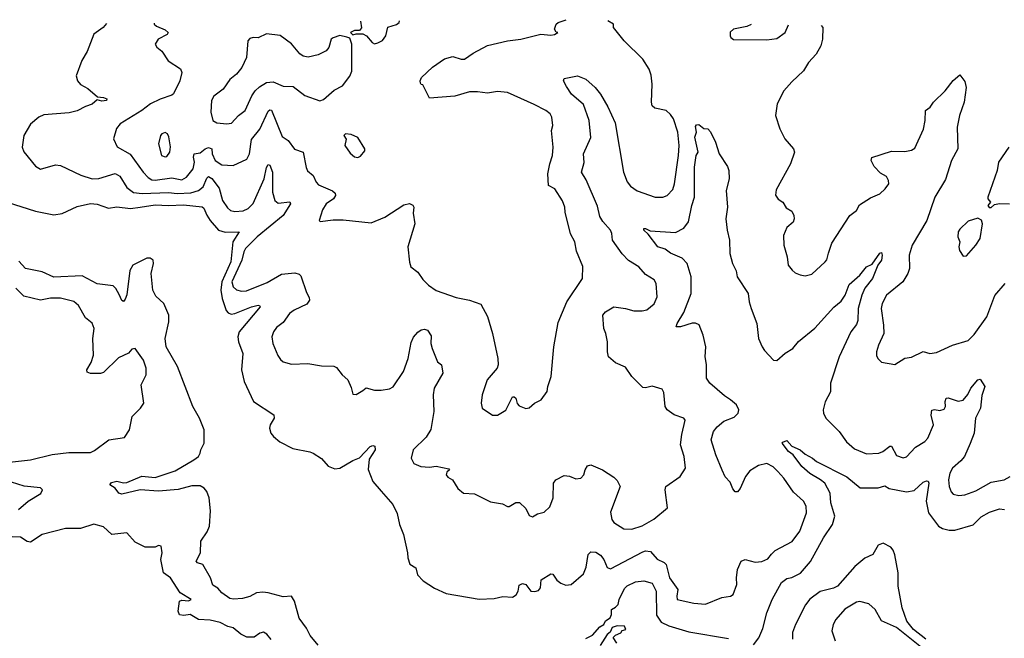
# Model space of a CAD drawing. Extents: x 2057697 to 2160550, y 827490 to 1016834.
# Tile 443 of 509: x 2093270 to 2099193, y 1012721 to 1016442. Entities that reach past the tile are written whole.
import ezdxf

# ---------------------------------------------------------------- set-up
doc = ezdxf.new("R2010")
doc.units = 0

msp = doc.modelspace()

# ---------------------------------------------------------------- linework, layer by layer
at = {"layer": '0CON20XD'}
for points in [[(2093792.1, 1016418.9), (2093772, 1016395), (2093716, 1016355), (2093675, 1016251.2), (2093643.8, 1016196.2), (2093610.6, 1016105), (2093617.1, 1016075), (2093635, 1016052.9), (2093679.1, 1016029.1), (2093738.3, 1015978.3), (2093775, 1015974), (2093793.3, 1015965), (2093792.5, 1015955), (2093765, 1015952.2), (2093735, 1015960), (2093705, 1015932.9), (2093665, 1015920.8), (2093615, 1015894.6), (2093567.9, 1015882.1), (2093415, 1015870.7), (2093384.4, 1015855.6), (2093335, 1015814), (2093295.2, 1015745), (2093284.3, 1015674.3), (2093295, 1015647.1), (2093365, 1015560), (2093395, 1015542), (2093485, 1015568.1), (2093515, 1015565.6), (2093636.9, 1015506.9), (2093705.4, 1015485.4), (2093745, 1015487.5), (2093845, 1015516.4), (2093871.5, 1015501.5), (2093915, 1015432.7), (2093955, 1015401.8), (2094006.1, 1015396.1), (2094165, 1015402.7), (2094216.8, 1015396.8), (2094298.8, 1015401.2), (2094346.3, 1015413.7), (2094373.8, 1015436.2), (2094395, 1015488.6), (2094405, 1015499.6), (2094425, 1015486.1), (2094469.3, 1015429.3), (2094489.3, 1015355), (2094519.5, 1015309.5), (2094538, 1015295), (2094565, 1015287.3), (2094615, 1015292.7), (2094645, 1015305.5), (2094675, 1015335.7), (2094740.7, 1015485), (2094755, 1015553.3), (2094765, 1015571.2), (2094775, 1015566), (2094791.1, 1015525), (2094790.3, 1015405), (2094804.6, 1015355), (2094825, 1015337.9), (2094895, 1015346.9), (2094900, 1015335), (2094855.9, 1015264.1), (2094699.5, 1015135), (2094628.8, 1015065), (2094617.7, 1015045), (2094605.5, 1014995), (2094546.7, 1014865), (2094553.2, 1014835), (2094575, 1014816.1), (2094605, 1014808.7), (2094635, 1014810.9), (2094758, 1014862), (2094845, 1014910.4), (2094925, 1014919.5), (2094951.1, 1014911.1), (2094960.9, 1014900.9), (2094995, 1014802), (2095011.4, 1014771.4), (2095012.9, 1014755), (2094998.3, 1014731.7), (2094921.9, 1014695), (2094893.3, 1014675), (2094855, 1014620), (2094815, 1014590), (2094797.5, 1014565), (2094787.5, 1014535), (2094792.5, 1014495), (2094822.1, 1014422.1), (2094837.9, 1014397.9), (2094855, 1014384), (2094905, 1014369.2), (2095004.1, 1014374.1), (2095085, 1014360.8), (2095158.8, 1014358.8), (2095175, 1014350), (2095210, 1014305), (2095243.3, 1014275), (2095265, 1014230), (2095275, 1014190), (2095295, 1014187.5), (2095335, 1014212.5), (2095355, 1014227.5), (2095405, 1014213.3), (2095443.6, 1014213.6), (2095495, 1014222.5), (2095516.1, 1014233.9), (2095579.1, 1014325), (2095607.3, 1014405), (2095625, 1014500), (2095638.3, 1014531.7), (2095665, 1014562.5), (2095685, 1014575.7), (2095705, 1014580), (2095723.9, 1014573.9), (2095745, 1014540), (2095744.2, 1014495), (2095752, 1014465), (2095783.8, 1014383.8), (2095806.7, 1014365), (2095815.8, 1014315.8), (2095763.1, 1014225), (2095757.1, 1014185), (2095760.6, 1014085), (2095742.3, 1013977.7), (2095715, 1013930.6), (2095637.5, 1013855), (2095624.3, 1013805), (2095641.5, 1013771.5), (2095682.5, 1013755), (2095735, 1013750), (2095775, 1013756.2), (2095850.7, 1013740.7), (2095856.2, 1013735), (2095839.6, 1013720.4), (2095835.5, 1013705), (2095845, 1013690.5), (2095874.3, 1013674.3), (2095905, 1013622.5), (2095940, 1013595), (2096005, 1013590), (2096102.3, 1013542.3), (2096175, 1013530), (2096205, 1013513.3), (2096215, 1013513.3), (2096255, 1013538), (2096277.7, 1013537.7), (2096315, 1013502), (2096335, 1013458.8), (2096355, 1013452), (2096385, 1013468.8), (2096425, 1013478.8), (2096458.6, 1013511.4), (2096480, 1013565), (2096481.9, 1013655), (2096495, 1013674), (2096545, 1013700.8), (2096576.8, 1013696.8), (2096615, 1013681.2), (2096645.9, 1013684.1), (2096663.8, 1013705), (2096671.2, 1013735), (2096685, 1013757.5), (2096705, 1013764), (2096776.2, 1013735), (2096845, 1013690.8), (2096865, 1013671.2), (2096882.9, 1013635), (2096825, 1013480), (2096831.2, 1013435), (2096845, 1013416.7), (2096905, 1013380), (2096951.7, 1013378.3), (2097015, 1013397.5), (2097085, 1013438), (2097166.7, 1013505), (2097153.1, 1013615), (2097157.5, 1013635), (2097243.8, 1013695), (2097276.2, 1013745), (2097266.9, 1013815), (2097246, 1013885), (2097252.9, 1013947.1), (2097273.6, 1014033.6), (2097265.8, 1014045.8), (2097206.7, 1014065), (2097164.4, 1014094.4), (2097152.9, 1014115), (2097145, 1014200), (2097135, 1014220), (2097075, 1014236.7), (2097035, 1014226.9), (2097019.1, 1014229.1), (2096953.5, 1014295), (2096915, 1014351.4), (2096855, 1014378.6), (2096812.5, 1014415), (2096805.8, 1014445), (2096805.8, 1014505), (2096796.9, 1014555), (2096783.1, 1014585), (2096777.5, 1014665), (2096794, 1014685), (2096844.5, 1014715.5), (2096915, 1014705.7), (2096965, 1014691.4), (2097015, 1014690), (2097043.1, 1014696.9), (2097065, 1014714), (2097086.3, 1014733.7), (2097104.3, 1014775), (2097098.8, 1014855), (2097086.8, 1014876.8), (2097035, 1014909.2), (2096993.8, 1014955), (2096933, 1014993), (2096893.7, 1015033.7), (2096835.9, 1015115.9), (2096832.9, 1015155), (2096824.6, 1015175), (2096777.7, 1015227.7), (2096759.2, 1015259.2), (2096745, 1015320.8), (2096678.5, 1015478.5), (2096650.6, 1015525), (2096666.4, 1015583.6), (2096662.5, 1015635), (2096705, 1015732.5), (2096696.7, 1015835), (2096661.6, 1015931.6), (2096588.9, 1015995), (2096560.2, 1016040.2), (2096541.1, 1016075), (2096545, 1016089.2), (2096625, 1016103.8), (2096675, 1016083.8), (2096732, 1016035), (2096763.1, 1015995), (2096808.3, 1015918.3), (2096851.8, 1015821.8), (2096902.5, 1015525), (2096925, 1015467.5), (2096945, 1015441.1), (2096985, 1015413.3), (2097092.5, 1015375), (2097140, 1015375), (2097165, 1015384.3), (2097199.2, 1015420.8), (2097209.6, 1015455), (2097234, 1015625), (2097237.8, 1015685), (2097229.6, 1015765), (2097203.2, 1015845), (2097185, 1015872.5), (2097159.2, 1015895), (2097090.8, 1015910.8), (2097075, 1015923.8), (2097070.9, 1015945), (2097075.4, 1016055), (2097068.9, 1016108.9), (2097057.3, 1016145), (2097018.7, 1016205), (2096906.7, 1016315), (2096842, 1016395), (2096842.5, 1016415), (2096808.5, 1016434.4)], [(2094078, 1016421.5), (2094078, 1016415), (2094092.2, 1016402.2), (2094145, 1016381.9), (2094164, 1016365), (2094157, 1016353), (2094102, 1016325), (2094084.2, 1016294.2), (2094095, 1016276.7), (2094125, 1016252), (2094163.6, 1016195), (2094236.5, 1016146.5), (2094244.4, 1016125), (2094233.1, 1016075), (2094195, 1015996.7), (2094185, 1015988), (2094115, 1015963.8), (2094057.1, 1015935), (2094005, 1015895.4), (2093873.6, 1015816.4), (2093852.7, 1015787.3), (2093834.4, 1015724.4), (2093856.4, 1015676.4), (2093935, 1015633.5), (2094012.3, 1015525), (2094042.5, 1015492.5), (2094065, 1015479.2), (2094085.8, 1015475.8), (2094185, 1015490.2), (2094245, 1015479.6), (2094272.5, 1015495), (2094312.7, 1015545), (2094322.1, 1015585), (2094316.2, 1015615), (2094319.1, 1015635), (2094355, 1015641.5), (2094385, 1015665.7), (2094405, 1015672.6), (2094425, 1015666), (2094426.8, 1015635), (2094445, 1015595.5), (2094485, 1015569.6), (2094554.5, 1015565.5), (2094637.1, 1015602.9), (2094652.3, 1015635), (2094665, 1015721.9), (2094715, 1015784.4), (2094765, 1015891.4), (2094775, 1015900), (2094785, 1015897.5), (2094849.7, 1015739.7), (2094885.6, 1015715), (2094922.6, 1015662.6), (2094975, 1015644.6), (2094992.7, 1015552.7), (2095001.9, 1015531.9), (2095035.5, 1015505), (2095053.3, 1015465), (2095068.3, 1015448.3), (2095152, 1015412), (2095167.8, 1015397.8), (2095168.8, 1015385), (2095157.5, 1015365), (2095114.4, 1015335), (2095091.1, 1015298.9), (2095072.5, 1015235), (2095078.3, 1015228.3), (2095155, 1015238.6), (2095215, 1015237.3), (2095385, 1015219.4), (2095466.8, 1015253.2), (2095581.4, 1015328.6), (2095615, 1015335.6), (2095635, 1015326), (2095640.8, 1015315), (2095637.3, 1015277.3), (2095646.7, 1015215), (2095605.7, 1015075), (2095614.1, 1014984.1), (2095623.8, 1014955), (2095665, 1014923.3), (2095695, 1014880), (2095730, 1014845), (2095775, 1014812.5), (2095895, 1014770.6), (2095975, 1014754), (2096045, 1014730), (2096085, 1014656.9), (2096113.9, 1014555), (2096146.2, 1014405), (2096148.6, 1014365), (2096142, 1014345), (2096082, 1014275), (2096053.1, 1014185), (2096045.8, 1014135), (2096051.2, 1014105), (2096115, 1014062.5), (2096145, 1014062.5), (2096195, 1014092.5), (2096235, 1014173.3), (2096245, 1014173.8), (2096253.8, 1014165), (2096263.4, 1014133.4), (2096275, 1014118.8), (2096315, 1014102.5), (2096335, 1014107.5), (2096367.5, 1014135), (2096407.5, 1014155), (2096442.5, 1014205), (2096446.7, 1014235), (2096468, 1014295), (2096483.1, 1014475), (2096509.3, 1014620.7), (2096561.9, 1014745), (2096655.4, 1014884.6), (2096656.9, 1014956.9), (2096619.8, 1015049.8), (2096608.9, 1015105), (2096583.1, 1015153.1), (2096550.5, 1015285), (2096548.5, 1015315), (2096535, 1015353.3), (2096490, 1015425), (2096451.8, 1015445), (2096447.5, 1015515), (2096458.6, 1015575), (2096475.5, 1015624.5), (2096478.6, 1015675), (2096470, 1015775), (2096478, 1015805), (2096471.2, 1015855), (2096461.2, 1015875), (2096435.5, 1015895.5), (2096365, 1015932.7), (2096204.6, 1016004.6), (2096145, 1016009.6), (2096085, 1015999.1), (2096025, 1016008.8), (2095975, 1016007.9), (2095888, 1015982), (2095735, 1015970), (2095703.6, 1016033.6), (2095695, 1016050), (2095685, 1016052.5), (2095680.7, 1016060.7), (2095678.8, 1016075), (2095686.2, 1016095), (2095752.7, 1016157.3), (2095825, 1016205.8), (2095875, 1016220.8), (2095925, 1016204.3), (2095945, 1016204), (2095998.8, 1016241.2), (2096085, 1016286.7), (2096205, 1016315.6), (2096285, 1016324.5), (2096405, 1016354.4), (2096465, 1016348.6), (2096487.3, 1016352.7), (2096507.5, 1016365), (2096497.5, 1016367.5), (2096486.7, 1016385), (2096498, 1016415), (2096510, 1016425), (2096557, 1016442)], [(2095320.9, 1016432.6), (2095327, 1016393), (2095315, 1016377.5), (2095285, 1016377.5), (2095260, 1016365), (2095275, 1016350), (2095295, 1016357.5), (2095335, 1016357.5), (2095355.9, 1016345.9), (2095390, 1016305), (2095405, 1016297.5), (2095425, 1016302.5), (2095453, 1016317), (2095473.3, 1016345), (2095485, 1016397.5), (2095537.3, 1016412.7), (2095552.5, 1016425), (2095555.7, 1016434.7)], [(2097670.6, 1016413.4), (2097645, 1016401.8), (2097563.8, 1016385), (2097545, 1016367.5), (2097543.3, 1016345), (2097547.5, 1016335), (2097565, 1016323.3), (2097765, 1016320), (2097825, 1016329.2), (2097874.3, 1016365.7), (2097895.1, 1016410.1)], [(2094516.1, 1015816.1), (2094545, 1015820), (2094586, 1015865), (2094626, 1015895), (2094666.9, 1015985), (2094686.1, 1016013.9), (2094712.2, 1016037.8), (2094755, 1016063.8), (2094795, 1016067.9), (2094855, 1016042.2), (2094915, 1016040), (2094985, 1015986.7), (2095075, 1015953.8), (2095097.3, 1015962.7), (2095161.4, 1016018.6), (2095212.5, 1016045), (2095257, 1016103), (2095268.3, 1016131.7), (2095267.5, 1016295), (2095255, 1016330), (2095237, 1016337), (2095195, 1016347.5), (2095155, 1016333.3), (2095143.8, 1016325), (2095128.8, 1016275), (2095113.3, 1016255), (2095065, 1016230), (2095005, 1016216.2), (2094975, 1016223.3), (2094955, 1016237.5), (2094905, 1016296.7), (2094837.7, 1016347.7), (2094755, 1016357.4), (2094705, 1016332.2), (2094674.6, 1016335.4), (2094655, 1016329.2), (2094642.5, 1016315), (2094634, 1016215), (2094606.2, 1016155), (2094575, 1016113.8), (2094535, 1016082.5), (2094493.3, 1016025), (2094437, 1015983), (2094423.9, 1015956.1), (2094420, 1015885), (2094432, 1015835), (2094455, 1015821.9), (2094516.1, 1015816.1)], [(2098091.9, 1016407.2), (2098101.1, 1016395), (2098099.6, 1016325), (2098090.4, 1016285), (2098060.9, 1016235), (2098016.2, 1016185), (2097986.1, 1016133.9), (2097915, 1016068.5), (2097867.3, 1016015), (2097826.9, 1015935), (2097817.5, 1015865), (2097842.5, 1015785), (2097872, 1015725), (2097925.8, 1015665), (2097930.6, 1015645), (2097908, 1015575), (2097820.5, 1015419.5), (2097816.4, 1015386.4), (2097832.3, 1015362.3), (2097860, 1015345), (2097880.3, 1015310.3), (2097915, 1015290), (2097928, 1015265), (2097930, 1015245), (2097922.5, 1015225), (2097885, 1015191.2), (2097864.1, 1015144.1), (2097866.2, 1015085), (2097888, 1015015), (2097893.3, 1014965), (2097917.5, 1014935), (2097935, 1014918.8), (2097965, 1014906.7), (2097995, 1014901.2), (2098035, 1014911.2), (2098116.2, 1014985), (2098125, 1014997.5), (2098135, 1015037.5), (2098155, 1015098.8), (2098264.2, 1015265), (2098304.4, 1015295), (2098322.1, 1015327.9), (2098389.2, 1015370.8), (2098443.9, 1015395), (2098477.1, 1015425), (2098498.1, 1015455), (2098497.5, 1015475), (2098485, 1015498), (2098448.4, 1015518.4), (2098409.6, 1015559.6), (2098392.5, 1015595), (2098397, 1015613), (2098515, 1015651.2), (2098595, 1015650), (2098635, 1015656.5), (2098655, 1015670), (2098707, 1015783), (2098717.1, 1015835), (2098720, 1015895), (2098747.5, 1015915), (2098766.7, 1015945), (2098838, 1016015), (2098885, 1016076.2), (2098925, 1016110), (2098955, 1016070), (2098963.8, 1016035), (2098951.1, 1015945), (2098924.4, 1015865), (2098910.4, 1015795), (2098914.5, 1015665), (2098876.5, 1015595), (2098839.2, 1015480.7), (2098775, 1015374.4), (2098726.5, 1015233.5), (2098639.5, 1015085), (2098621.5, 1015025), (2098622.9, 1014945), (2098613.3, 1014915), (2098583.8, 1014865), (2098485, 1014785.5), (2098457.8, 1014735), (2098453.2, 1014705), (2098467.3, 1014605), (2098468.2, 1014555), (2098435.7, 1014485), (2098424.2, 1014445), (2098425, 1014422.5), (2098433.2, 1014403.2), (2098455, 1014382), (2098535, 1014368.8), (2098595, 1014406), (2098635, 1014412.9), (2098705, 1014446.7), (2098745, 1014434), (2098785, 1014439.2), (2098882.5, 1014485), (2098975, 1014512.5), (2099012.4, 1014547.6), (2099088.6, 1014655), (2099137.2, 1014782.8), (2099199.2, 1014855)], [(2093193.8, 1015343.8), (2093365, 1015289.6), (2093475, 1015268.9), (2093525, 1015276.9), (2093615, 1015318.5), (2093695, 1015335.5), (2093735, 1015332.2), (2093805, 1015309.2), (2093855, 1015317.3), (2093937.3, 1015307.3), (2093995.2, 1015314.8), (2094085, 1015328.9), (2094165, 1015324.8), (2094255, 1015328.9), (2094366.9, 1015316.9), (2094378.6, 1015308.6), (2094395, 1015265.5), (2094416.2, 1015235), (2094465, 1015176.8), (2094505, 1015164), (2094591.2, 1015165), (2094552.3, 1015105), (2094539.5, 1014985), (2094485.5, 1014865), (2094479.8, 1014815), (2094487.1, 1014765), (2094512.4, 1014692.4), (2094525, 1014678.2), (2094541.6, 1014671.6), (2094565, 1014674.2), (2094665, 1014715.3), (2094705, 1014724), (2094713.3, 1014723.3), (2094716, 1014715), (2094591.2, 1014565), (2094581.5, 1014535), (2094586.9, 1014505), (2094611.3, 1014435), (2094604.5, 1014335), (2094620, 1014265), (2094676.9, 1014145), (2094798.6, 1014065), (2094800, 1014045), (2094776.4, 1014005), (2094772.9, 1013985), (2094780.9, 1013955), (2094795.8, 1013935.8), (2094835, 1013903.8), (2094912.7, 1013862.7), (2095015, 1013843.3), (2095035, 1013834.4), (2095085, 1013802.5), (2095126.2, 1013756.2), (2095165, 1013740), (2095195.4, 1013744.6), (2095275, 1013790.8), (2095314, 1013806), (2095377.5, 1013875), (2095395, 1013880), (2095406.5, 1013876.5), (2095409.1, 1013855), (2095371.9, 1013798.1), (2095366.4, 1013736.4), (2095394.6, 1013664.6), (2095445.4, 1013605.4), (2095515, 1013526.7), (2095541.7, 1013471.7), (2095554.4, 1013405), (2095578.1, 1013345), (2095602.9, 1013235), (2095604.4, 1013205), (2095617.9, 1013167.9), (2095653.8, 1013145), (2095662.7, 1013102.7), (2095697.2, 1013067.2), (2095765, 1013022.9), (2095835, 1012990.8), (2096035, 1012956.9), (2096125, 1012961.4), (2096177, 1012973), (2096235, 1012969.4), (2096257.5, 1012982.5), (2096268.8, 1013005), (2096275, 1013040), (2096295, 1013051.2), (2096315, 1013043.8), (2096345.5, 1013005.5), (2096368.3, 1013001.7), (2096391.2, 1013008.8), (2096402.5, 1013025), (2096408, 1013072), (2096465, 1013108.8), (2096477.7, 1013107.7), (2096500.9, 1013070.9), (2096525, 1013052), (2096555, 1013040.8), (2096587.5, 1013045), (2096662, 1013108), (2096678.5, 1013148.5), (2096690, 1013225), (2096705, 1013241.4), (2096735, 1013238.5), (2096765, 1013221.1), (2096784.2, 1013194.2), (2096805, 1013146.5), (2096825, 1013139.8), (2097018.2, 1013241.8), (2097035, 1013247.2), (2097064.1, 1013244.1), (2097105, 1013197.3), (2097147.7, 1013177.7), (2097159.6, 1013165), (2097179.1, 1013085), (2097230, 1013015), (2097223.3, 1012975), (2097226.2, 1012955), (2097325, 1012932.5), (2097395, 1012925.7), (2097494.5, 1012965.5), (2097545.5, 1012974.5), (2097561.2, 1012985), (2097584.4, 1013045), (2097581.9, 1013085), (2097588, 1013135), (2097610, 1013185), (2097635, 1013195.8), (2097695, 1013180), (2097735, 1013183.1), (2097771.3, 1013198.7), (2097793.6, 1013226.4), (2097815, 1013248.6), (2097916.2, 1013303.8), (2097963.3, 1013365), (2098004.2, 1013475), (2098001.9, 1013515), (2097985, 1013545.8), (2097925, 1013600), (2097866.5, 1013685), (2097830.6, 1013725), (2097802.6, 1013752.6), (2097765, 1013771.5), (2097715, 1013760.4), (2097662.4, 1013727.6), (2097636.7, 1013695), (2097605, 1013622.5), (2097588.3, 1013601.7), (2097575, 1013602.5), (2097559.5, 1013619.5), (2097545, 1013660), (2097515, 1013693.3), (2097495, 1013733.3), (2097456.9, 1013825), (2097429.2, 1013915), (2097444.5, 1013965), (2097465, 1013992.2), (2097505, 1014027.5), (2097568.3, 1014051.7), (2097593.1, 1014075), (2097595.4, 1014095), (2097582.3, 1014125), (2097545.6, 1014155.6), (2097509.5, 1014179.5), (2097422.7, 1014255), (2097401.9, 1014285), (2097401.7, 1014368.3), (2097394.6, 1014415), (2097398.2, 1014475), (2097381.5, 1014545), (2097356.9, 1014606.9), (2097336.2, 1014616.2), (2097315, 1014616.2), (2097245, 1014594.4), (2097220, 1014595), (2097226, 1014615), (2097265, 1014680), (2097310, 1014795), (2097310, 1014895), (2097284.6, 1014975), (2097255, 1015007.3), (2097185, 1015037.5), (2097152.4, 1015062.4), (2097108.8, 1015075), (2097051.4, 1015151.4), (2097024.2, 1015175), (2097024.3, 1015185.7), (2097033.9, 1015186.1), (2097062, 1015172), (2097215, 1015162.7), (2097265, 1015187.3), (2097293.9, 1015226.1), (2097313.6, 1015325), (2097330.2, 1015375), (2097328.9, 1015555), (2097339.3, 1015625), (2097351.9, 1015645), (2097331.3, 1015735), (2097342.5, 1015765), (2097335, 1015800), (2097340.8, 1015809.2), (2097355, 1015811.2), (2097385, 1015786.7), (2097410, 1015785), (2097425, 1015767.5), (2097456.7, 1015705), (2097478.8, 1015635), (2097528.3, 1015558.3), (2097536.7, 1015535), (2097537.5, 1015485), (2097519.4, 1015415), (2097527.1, 1015315), (2097518.1, 1015245), (2097525.5, 1015175), (2097540.9, 1015115), (2097541.5, 1015035), (2097558.6, 1014975), (2097580.4, 1014930.4), (2097586.5, 1014895), (2097652.7, 1014795), (2097658.5, 1014745), (2097670.9, 1014705)], [(2094145, 1015616.9), (2094155, 1015620), (2094172.9, 1015645), (2094177.6, 1015677.6), (2094167.6, 1015737.6), (2094158.8, 1015755), (2094145, 1015762.5), (2094125, 1015755.8), (2094117.5, 1015745), (2094104.4, 1015695), (2094122.9, 1015625), (2094145, 1015616.9)], [(2095305, 1015612.5), (2095319.3, 1015620.7), (2095346.1, 1015653.9), (2095346.7, 1015665), (2095305, 1015733.8), (2095265, 1015751.2), (2095230, 1015755), (2095220, 1015745), (2095233.6, 1015723.6), (2095226.7, 1015685), (2095258.3, 1015638.3), (2095285, 1015617.5), (2095305, 1015612.5)], [(2099220, 1015675), (2099159.2, 1015585), (2099150, 1015535), (2099093.3, 1015375), (2099093.9, 1015363.9), (2099110, 1015345), (2099093.6, 1015323.6), (2099103, 1015313), (2099115, 1015312.5)], [(2099115, 1015312.5), (2099135, 1015330), (2099163.6, 1015336.4), (2099225, 1015333.8)], [(2098945, 1015020), (2098965, 1015022.5), (2099022.5, 1015085), (2099048, 1015125), (2099062.5, 1015215), (2099056.4, 1015236.4), (2099035, 1015247.5), (2098975, 1015230), (2098925, 1015182.5), (2098916.7, 1015165), (2098913.3, 1015135), (2098926.7, 1015105), (2098920, 1015075), (2098923.6, 1015053.6), (2098945, 1015020)], [(2094371.9, 1013165), (2094338.8, 1013175), (2094332.5, 1013185), (2094356.8, 1013235), (2094360, 1013305), (2094398.1, 1013361.9), (2094411.4, 1013395), (2094418, 1013488), (2094410, 1013565), (2094395, 1013604.2), (2094380, 1013625), (2094355, 1013637.8), (2094305, 1013638.7), (2094224.2, 1013615.8), (2094105, 1013606.8), (2093995, 1013613.5), (2093885, 1013587.1), (2093866.7, 1013595), (2093845, 1013623.3), (2093812.5, 1013645), (2093822.1, 1013657.9), (2093855, 1013665.8), (2093895, 1013656.9), (2093915, 1013658.5), (2094005, 1013695.9), (2094085, 1013688.8), (2094205, 1013727.6), (2094318.5, 1013795), (2094345.7, 1013815), (2094355.5, 1013835), (2094359.5, 1013855), (2094380.5, 1013895), (2094379.6, 1013975), (2094352.5, 1014045), (2094311.9, 1014115), (2094218.8, 1014355), (2094150.7, 1014475), (2094145.2, 1014525), (2094166.8, 1014625), (2094167.7, 1014665), (2094136.8, 1014735), (2094089.2, 1014779.2), (2094070.3, 1014815), (2094061.8, 1014915), (2094075.3, 1014975), (2094072.7, 1014995), (2094055, 1015007.7), (2094035, 1015008), (2093950.9, 1014965), (2093933.4, 1014933.4), (2093915, 1014787.5), (2093905, 1014760), (2093895, 1014746), (2093885, 1014752), (2093868.5, 1014788.5), (2093848.8, 1014825), (2093831.5, 1014841.5), (2093735, 1014853.1), (2093645, 1014900.6), (2093475, 1014892.5), (2093405, 1014926.2), (2093305, 1014944.5), (2093265, 1014989.5)], [(2097670.9, 1014705), (2097704.6, 1014614.6), (2097714.5, 1014525), (2097736.9, 1014475), (2097751.2, 1014451.2), (2097805, 1014393.3), (2097825, 1014392), (2097874.6, 1014435.4), (2097921.4, 1014465), (2097955, 1014505.6), (2098052.7, 1014587.3), (2098168, 1014712), (2098211.7, 1014748.3), (2098235.9, 1014784.1), (2098260.3, 1014849.7), (2098325, 1014905.6), (2098364.8, 1014955.2), (2098397.7, 1014972.3), (2098445, 1015036.7), (2098455, 1015042.5), (2098459.2, 1015025), (2098454.3, 1014995), (2098432.5, 1014965), (2098400, 1014885), (2098353.8, 1014826.2), (2098336.9, 1014785), (2098313.2, 1014705), (2098312, 1014632), (2098305, 1014608.8), (2098269.5, 1014565), (2098198.9, 1014415), (2098148.6, 1014255), (2098147, 1014203), (2098115.7, 1014144.3), (2098104.4, 1014095), (2098105.8, 1014075), (2098120, 1014045), (2098199.2, 1013965), (2098243.7, 1013903.7), (2098291.7, 1013861.7), (2098365, 1013830), (2098437.5, 1013835), (2098463.3, 1013845), (2098505, 1013876), (2098515, 1013876.2), (2098545, 1013820), (2098585, 1013806.7), (2098605, 1013812), (2098659.1, 1013870.9), (2098716, 1013905), (2098732.9, 1013925), (2098767.8, 1014005), (2098752.9, 1014062.9), (2098757.5, 1014092.5), (2098773.1, 1014096.9), (2098805, 1014090.5), (2098831.1, 1014098.9), (2098838.8, 1014115), (2098837.5, 1014145), (2098843.8, 1014166.2), (2098855, 1014167.8), (2098915, 1014146.5), (2098945, 1014153.1), (2098972.9, 1014187.1), (2098991.5, 1014225), (2099035, 1014276), (2099048.8, 1014278.8), (2099076.2, 1014235), (2099059.1, 1014180.9), (2099050.8, 1014105), (2099019.2, 1014045), (2099011.1, 1013955), (2098988.2, 1013891.8), (2098954.6, 1013815), (2098932.3, 1013787.7), (2098882.2, 1013745), (2098865.3, 1013715), (2098857.8, 1013675), (2098861.5, 1013635), (2098872.8, 1013602.8), (2098885, 1013587.5), (2098919.1, 1013579.1), (2098955, 1013583.5), (2099022.7, 1013607.3), (2099115, 1013660), (2099192, 1013675), (2099228.1, 1013695)], [(2093135, 1013773.3), (2093335, 1013795.4), (2093465, 1013826.9), (2093565, 1013839.1), (2093695, 1013839.4), (2093719.7, 1013850.3), (2093806.1, 1013913.9), (2093900.9, 1013929.1), (2093931.2, 1013975), (2093947.5, 1014055), (2093997.5, 1014105), (2094016.7, 1014135), (2094000, 1014245), (2094031.1, 1014305), (2094031.5, 1014345), (2094014.4, 1014395), (2093965, 1014463.3), (2093945, 1014460), (2093924.1, 1014435.9), (2093865, 1014408), (2093775, 1014320.5), (2093755, 1014313.6), (2093695, 1014313.1), (2093675, 1014322.5), (2093674, 1014335), (2093700.7, 1014379.3), (2093714.4, 1014425), (2093709.2, 1014525), (2093718, 1014585), (2093705.8, 1014615.8), (2093665, 1014648.8), (2093623.8, 1014723.8), (2093595, 1014747.8), (2093515, 1014766.5), (2093455, 1014766.5), (2093394.4, 1014754.4), (2093295, 1014779.4), (2093246.2, 1014826.2)], [(2097685, 1012681.9), (2097715.8, 1012724.2), (2097739.8, 1012780.2), (2097764.7, 1012875), (2097796.2, 1012953.8), (2097852.7, 1013057.3), (2097885, 1013081.6), (2097915, 1013086.4), (2097968, 1013112), (2098027.2, 1013182.8), (2098104.6, 1013325), (2098159.6, 1013405), (2098173.8, 1013455), (2098150, 1013535), (2098146.2, 1013595), (2098113.3, 1013653.3), (2098088.5, 1013675), (2098022.6, 1013712.6), (2097975.3, 1013755.3), (2097922.9, 1013825), (2097894.4, 1013845), (2097857.5, 1013895), (2097860, 1013900), (2097885, 1013910.8), (2097915, 1013877.1), (2097965, 1013854.3), (2097995, 1013828), (2098040, 1013805), (2098063.3, 1013785), (2098245, 1013692.3), (2098326.9, 1013626.9), (2098435, 1013625.9), (2098475, 1013637.5), (2098501.2, 1013621.2), (2098605, 1013602.3), (2098650.7, 1013609.3), (2098705, 1013660.4), (2098725, 1013668.9), (2098735, 1013666), (2098738.5, 1013655), (2098722.3, 1013545), (2098736.5, 1013476.5), (2098797.1, 1013395), (2098821.2, 1013381.2), (2098861.5, 1013371.5), (2098895, 1013372.1), (2099006.2, 1013403.8), (2099055, 1013451.1), (2099105, 1013480), (2099165, 1013499.2), (2099195, 1013496)], [(2093263.3, 1013495), (2093320, 1013545), (2093397.7, 1013592.3), (2093406.2, 1013615), (2093395, 1013626.2), (2093297, 1013637), (2093182.8, 1013672.8)], [(2094783.4, 1012713.4), (2094756.6, 1012746.6), (2094737, 1012757), (2094715, 1012751.4), (2094681.2, 1012728.8), (2094637.3, 1012727.3), (2094600, 1012745), (2094555, 1012784.2), (2094522.4, 1012792.4), (2094475, 1012815.6), (2094415, 1012830.9), (2094345, 1012834.4), (2094295, 1012864.3), (2094257.8, 1012857.8), (2094231.6, 1012861.6), (2094222.3, 1012885), (2094231.4, 1012945), (2094245, 1012951.1), (2094285, 1012945.6), (2094300.6, 1012955), (2094235.5, 1012995.5), (2094176.7, 1013085), (2094135.7, 1013115.7), (2094118.8, 1013195), (2094126, 1013235), (2094120, 1013275), (2094105, 1013280), (2094085, 1013268.8), (2094025, 1013270), (2093965, 1013300), (2093913.8, 1013356.2), (2093825, 1013345.8), (2093775, 1013392.5), (2093715, 1013407.1), (2093635, 1013381.9), (2093545, 1013381.2), (2093405, 1013344.5), (2093335, 1013300), (2093315, 1013304), (2093275, 1013329.2), (2093225, 1013331.2)], [(2098721, 1012715), (2098646.7, 1012775), (2098606.8, 1012825), (2098578.3, 1012905), (2098555.3, 1013035), (2098555.3, 1013115.3), (2098535, 1013223.3), (2098525, 1013251.2), (2098509.8, 1013269.8), (2098465, 1013294.3), (2098435, 1013280.8), (2098402, 1013225), (2098355, 1013202.2), (2098295, 1013153.5), (2098189.6, 1013035), (2098165, 1013022.9), (2098085, 1013001.9), (2098023.5, 1012956.5), (2097997.7, 1012922.3), (2097936.5, 1012803.5), (2097918.4, 1012755), (2097919.3, 1012715)], [(2095065, 1012679.6), (2095017.3, 1012737.3), (2094995, 1012781.8), (2094951.2, 1012841.2), (2094922.5, 1012945), (2094905, 1012974.6), (2094855, 1012971.2), (2094765, 1012995.2), (2094731.8, 1012998.2), (2094695, 1012994.2), (2094655, 1012972.9), (2094609.5, 1012960.5), (2094555.5, 1012955.5), (2094535, 1012961.1), (2094486.7, 1012995), (2094462.4, 1013022.4), (2094430.8, 1013040.8), (2094418.7, 1013085), (2094371.9, 1013165)], [(2096675, 1012720), (2096715, 1012740), (2096760, 1012790), (2096785, 1012803.3), (2096793.3, 1012826.7), (2096822.5, 1012845), (2096830, 1012865), (2096830, 1012895), (2096855, 1012907.5), (2096870, 1012925), (2096876.7, 1012955), (2096909.3, 1013020.7), (2096923.9, 1013036.1), (2096975, 1013060), (2097025, 1013066.7), (2097075, 1013053.3), (2097099.4, 1013005), (2097100, 1012860), (2097128.6, 1012818.6), (2097175, 1012795.6), (2097295, 1012759.4), (2097535, 1012720)], [(2098745.4, 1012625), (2098545, 1012785.5), (2098455.5, 1012825.5), (2098416, 1012895), (2098379.1, 1012929.1), (2098325, 1012942), (2098305, 1012938), (2098234.5, 1012895.5), (2098178.8, 1012835), (2098163.8, 1012805), (2098156.7, 1012765), (2098176.2, 1012705)], [(2096861.7, 1012691.7), (2096840, 1012725), (2096855, 1012740), (2096886.4, 1012753.6), (2096895, 1012767.5), (2096916.7, 1012773.3), (2096908.8, 1012795), (2096865, 1012796.9), (2096835, 1012786.9), (2096822.7, 1012757.3), (2096805, 1012743.3), (2096763, 1012677)]]:
    msp.add_lwpolyline(points, dxfattribs=at)

doc.saveas('drawing.dxf')
